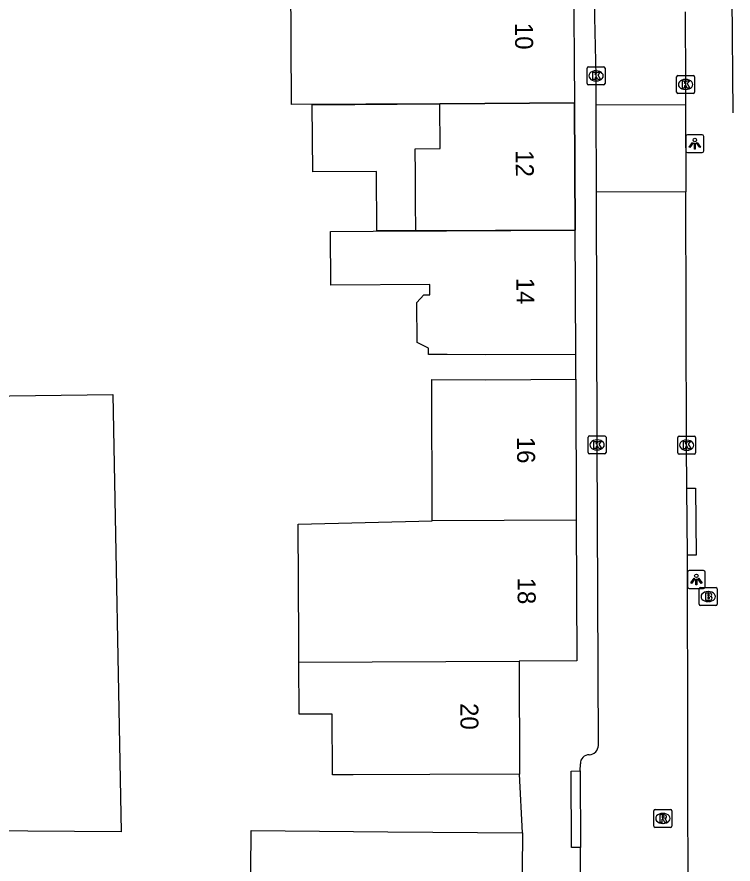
# Model space of a CAD drawing. Extents: x 162074 to 163034, y 381824 to 382557.
# Drawn here: x 162187.76 to 162227.65, y 382192.33 to 382239.52 of the extents above; entities that cross this region are included whole.
import ezdxf

# ---------------------------------------------------------------- set-up
doc = ezdxf.new("R2010")
doc.units = 0
for name, color, linetype in [('IMGEO_Brandkraan', 7, 'Continuous'), ('IMGEO_Kolk', 7, 'Continuous'), ('IMGEO_Lichtpunt', 7, 'Continuous'), ('IMGEO_Pand', 7, 'Continuous'), ('IMGEO_Pand_nummerreeks', 7, 'Continuous'), ('IMGEO_Pand_vergunning_verleend', 7, 'Continuous'), ('IMGEO_Rijbaan_lokaal_open', 7, 'Continuous'), ('IMGEO_Rioolput', 7, 'Continuous'), ('IMGEO_Voetpad_open', 7, 'Continuous')]:
    doc.layers.add(name, color=color, linetype=linetype)

msp = doc.modelspace()

# ---------------------------------------------------------------- linework, layer by layer
at = {"layer": 'IMGEO_Brandkraan'}
for p, q in [((162225.767, 382206.805), (162225.767, 382207.657)), ((162225.842, 382207.731), (162226.694, 382207.731)), ((162226.255, 382207.511), (162226.28, 382207.511)), ((162226.768, 382207.657), (162226.768, 382206.805)), ((162226.694, 382206.731), (162225.842, 382206.731)), ((162226.278, 382206.951), (162226.253, 382206.951))]:
    msp.add_line(p, q, dxfattribs=at)
for points in [[(162225.767, 382206.805), (162225.767, 382207.657)], [(162225.842, 382207.731), (162226.694, 382207.731)], [(162226.768, 382207.657), (162226.768, 382206.805)], [(162226.115, 382207.431), (162226.115, 382207.031), (162226.328, 382207.031)], [(162226.346, 382207.431), (162226.115, 382207.431)], [(162226.294, 382207.35), (162226.24, 382207.35), (162226.24, 382207.274)], [(162226.24, 382207.274), (162226.293, 382207.274)], [(162226.302, 382207.198), (162226.24, 382207.198), (162226.24, 382207.117)], [(162226.24, 382207.117), (162226.302, 382207.117)], [(162226.694, 382206.731), (162225.842, 382206.731)]]:
    msp.add_lwpolyline(points, dxfattribs=at)
for centre, radius, start, end in [((162225.844, 382207.655), 0.0765, 91.552, 178.448), ((162225.844, 382207.655), 0.0765, 91.552, 178.448), ((162226.692, 382207.655), 0.0765, 1.552, 88.448), ((162226.692, 382207.655), 0.0765, 1.552, 88.448), ((162226.295, 382207.312), 0.0379, 267.8285, 90.9355), ((162226.303, 382207.157), 0.0404, 269.8759, 90.5077), ((162226.334, 382207.282), 0.251, 268.6676, 293.5347), ((162226.35, 382207.286), 0.145, 59.4692, 91.5367), ((162226.375, 382207.333), 0.0922, 285.5137, 58.1501), ((162226.38, 382207.141), 0.105, 301.3115, 78.989), ((162225.844, 382206.807), 0.0765, 181.552, 268.448), ((162225.844, 382206.807), 0.0765, 181.552, 268.448), ((162226.692, 382206.807), 0.0765, 271.552, 358.448), ((162226.692, 382206.807), 0.0765, 271.552, 358.448)]:
    msp.add_arc(centre, radius, start, end, dxfattribs=at)
for centre, major_axis, ratio, start_param, end_param in [((162226.254, 382207.231), (-0.387, 0.002), 0.722429, 4.712389, 7.853982), ((162226.279, 382207.231), (-0.39, 0.002), 0.717154, 1.570796, 4.712389)]:
    msp.add_ellipse(centre, major_axis=major_axis, ratio=ratio, start_param=start_param, end_param=end_param, dxfattribs=at)
at = {"layer": 'IMGEO_Kolk'}
for p, q in [((162219.594, 382236.74), (162220.446, 382236.74)), ((162219.519, 382235.814), (162219.519, 382236.666)), ((162220.007, 382236.52), (162220.032, 382236.52)), ((162220.52, 382236.666), (162220.52, 382235.814)), ((162224.582, 382236.26), (162225.434, 382236.26)), ((162220.03, 382235.96), (162220.005, 382235.96)), ((162224.507, 382235.334), (162224.507, 382236.186)), ((162224.995, 382236.04), (162225.02, 382236.04)), ((162225.508, 382236.186), (162225.508, 382235.334)), ((162220.446, 382235.74), (162219.594, 382235.74)), ((162225.018, 382235.48), (162224.993, 382235.48)), ((162225.434, 382235.26), (162224.582, 382235.26)), ((162219.576, 382215.253), (162219.576, 382216.105)), ((162219.651, 382216.179), (162220.503, 382216.179)), ((162220.064, 382215.959), (162220.089, 382215.959)), ((162220.577, 382216.105), (162220.577, 382215.253)), ((162224.566, 382215.241), (162224.566, 382216.093)), ((162224.641, 382216.167), (162225.493, 382216.167)), ((162225.054, 382215.947), (162225.079, 382215.947)), ((162225.567, 382216.093), (162225.567, 382215.241)), ((162220.503, 382215.179), (162219.651, 382215.179)), ((162220.087, 382215.399), (162220.062, 382215.399)), ((162225.493, 382215.167), (162224.641, 382215.167)), ((162225.077, 382215.387), (162225.052, 382215.387))]:
    msp.add_line(p, q, dxfattribs=at)
for points in [[(162219.594, 382236.74), (162220.446, 382236.74)], [(162219.519, 382235.814), (162219.519, 382236.666)], [(162219.84, 382236.44), (162219.963, 382236.44), (162219.963, 382236.289), (162220.093, 382236.44), (162220.257, 382236.44), (162220.111, 382236.289), (162220.264, 382236.04), (162220.112, 382236.04), (162220.027, 382236.204), (162219.963, 382236.137), (162219.963, 382236.04), (162219.84, 382236.04), (162219.84, 382236.44)], [(162220.52, 382236.666), (162220.52, 382235.814)], [(162224.582, 382236.26), (162225.434, 382236.26)], [(162224.507, 382235.334), (162224.507, 382236.186)], [(162224.828, 382235.96), (162224.951, 382235.96), (162224.951, 382235.809), (162225.081, 382235.96), (162225.245, 382235.96), (162225.099, 382235.809), (162225.252, 382235.56), (162225.1, 382235.56), (162225.015, 382235.724), (162224.951, 382235.657), (162224.951, 382235.56), (162224.828, 382235.56), (162224.828, 382235.96)], [(162225.508, 382236.186), (162225.508, 382235.334)], [(162220.446, 382235.74), (162219.594, 382235.74)], [(162225.434, 382235.26), (162224.582, 382235.26)], [(162219.576, 382215.253), (162219.576, 382216.105)], [(162219.651, 382216.179), (162220.503, 382216.179)], [(162220.577, 382216.105), (162220.577, 382215.253)], [(162224.566, 382215.241), (162224.566, 382216.093)], [(162224.641, 382216.167), (162225.493, 382216.167)], [(162225.567, 382216.093), (162225.567, 382215.241)], [(162219.897, 382215.879), (162220.02, 382215.879), (162220.02, 382215.728), (162220.15, 382215.879), (162220.314, 382215.879), (162220.168, 382215.728), (162220.321, 382215.479), (162220.169, 382215.479), (162220.084, 382215.643), (162220.02, 382215.576), (162220.02, 382215.479), (162219.897, 382215.479), (162219.897, 382215.879)], [(162224.887, 382215.867), (162225.01, 382215.867), (162225.01, 382215.716), (162225.14, 382215.867), (162225.304, 382215.867), (162225.158, 382215.716), (162225.311, 382215.467), (162225.159, 382215.467), (162225.074, 382215.631), (162225.01, 382215.564), (162225.01, 382215.467), (162224.887, 382215.467), (162224.887, 382215.867)], [(162220.503, 382215.179), (162219.651, 382215.179)], [(162225.493, 382215.167), (162224.641, 382215.167)]]:
    msp.add_lwpolyline(points, dxfattribs=at)
for centre, start, end in [((162219.596, 382236.664), 91.552, 178.448), ((162219.596, 382236.664), 91.552, 178.448), ((162220.444, 382236.664), 1.552, 88.448), ((162220.444, 382236.664), 1.552, 88.448), ((162224.584, 382236.184), 91.552, 178.448), ((162224.584, 382236.184), 91.552, 178.448), ((162225.432, 382236.184), 1.552, 88.448), ((162225.432, 382236.184), 1.552, 88.448), ((162219.596, 382235.816), 181.552, 268.448), ((162219.596, 382235.816), 181.552, 268.448), ((162220.444, 382235.816), 271.552, 358.448), ((162220.444, 382235.816), 271.552, 358.448), ((162224.584, 382235.336), 181.552, 268.448), ((162224.584, 382235.336), 181.552, 268.448), ((162225.432, 382235.336), 271.552, 358.448), ((162225.432, 382235.336), 271.552, 358.448), ((162219.653, 382216.103), 91.552, 178.448), ((162219.653, 382216.103), 91.552, 178.448), ((162220.501, 382216.103), 1.552, 88.448), ((162220.501, 382216.103), 1.552, 88.448), ((162224.643, 382216.091), 91.552, 178.448), ((162224.643, 382216.091), 91.552, 178.448), ((162225.491, 382216.091), 1.552, 88.448), ((162225.491, 382216.091), 1.552, 88.448), ((162219.653, 382215.255), 181.552, 268.448), ((162219.653, 382215.255), 181.552, 268.448), ((162220.501, 382215.255), 271.552, 358.448), ((162220.501, 382215.255), 271.552, 358.448), ((162224.643, 382215.243), 181.552, 268.448), ((162224.643, 382215.243), 181.552, 268.448), ((162225.491, 382215.243), 271.552, 358.448), ((162225.491, 382215.243), 271.552, 358.448)]:
    msp.add_arc(centre, 0.0765, start, end, dxfattribs=at)
for centre, major_axis, ratio, start_param, end_param in [((162220.006, 382236.24), (-0.387, 0.002), 0.722429, 4.712389, 7.853982), ((162220.031, 382236.24), (-0.39, 0.002), 0.717154, 1.570796, 4.712389), ((162224.994, 382235.76), (-0.387, 0.002), 0.722429, 4.712389, 7.853982), ((162225.019, 382235.76), (-0.39, 0.002), 0.717154, 1.570796, 4.712389), ((162220.063, 382215.679), (-0.387, 0.002), 0.722429, 4.712389, 7.853982), ((162220.088, 382215.679), (-0.39, 0.002), 0.717154, 1.570796, 4.712389), ((162225.053, 382215.667), (-0.387, 0.002), 0.722429, 4.712389, 7.853982), ((162225.078, 382215.667), (-0.39, 0.002), 0.717154, 1.570796, 4.712389)]:
    msp.add_ellipse(centre, major_axis=major_axis, ratio=ratio, start_param=start_param, end_param=end_param, dxfattribs=at)
at = {"layer": 'IMGEO_Lichtpunt'}
for p, q in [((162225.923, 382232.963), (162225.115, 382232.963)), ((162225.923, 382232.963), (162225.115, 382232.963)), ((162225.021, 382232.868), (162225.021, 382232.061)), ((162225.021, 382232.868), (162225.021, 382232.061)), ((162226.017, 382232.061), (162226.017, 382232.868)), ((162226.017, 382232.061), (162226.017, 382232.868)), ((162225.115, 382231.967), (162225.923, 382231.967)), ((162225.115, 382231.967), (162225.923, 382231.967)), ((162225.11, 382208.589), (162225.11, 382207.782)), ((162225.11, 382208.589), (162225.11, 382207.782)), ((162226.012, 382208.684), (162225.204, 382208.684)), ((162226.012, 382208.684), (162225.204, 382208.684)), ((162226.106, 382207.782), (162226.106, 382208.589)), ((162226.106, 382207.782), (162226.106, 382208.589)), ((162225.204, 382207.688), (162226.012, 382207.688)), ((162225.204, 382207.688), (162226.012, 382207.688))]:
    msp.add_line(p, q, dxfattribs=at)
for points in [[(162225.395, 382232.532), (162225.434, 382232.504), (162225.246, 382232.242), (162225.208, 382232.269), (162225.395, 382232.532)], [(162225.497, 382232.484), (162225.544, 382232.484), (162225.544, 382232.162), (162225.497, 382232.162), (162225.497, 382232.484)], [(162225.607, 382232.504), (162225.645, 382232.531), (162225.832, 382232.269), (162225.793, 382232.241), (162225.607, 382232.504)], [(162225.484, 382208.253), (162225.523, 382208.225), (162225.335, 382207.963), (162225.297, 382207.99), (162225.484, 382208.253)], [(162225.586, 382208.205), (162225.633, 382208.205), (162225.633, 382207.883), (162225.586, 382207.883), (162225.586, 382208.205)], [(162225.696, 382208.225), (162225.734, 382208.252), (162225.921, 382207.99), (162225.882, 382207.962), (162225.696, 382208.225)]]:
    msp.add_lwpolyline(points, dxfattribs=at)
for centre in [(162225.52, 382232.666), (162225.609, 382208.387)]:
    msp.add_circle(centre, 0.0994, dxfattribs=at)
for centre, start, end in [((162225.115, 382232.868), 90, 180), ((162225.115, 382232.868), 90, 180), ((162225.923, 382232.868), 0, 90), ((162225.923, 382232.868), 0, 90), ((162225.115, 382232.061), 180, 270), ((162225.115, 382232.061), 180, 270), ((162225.923, 382232.061), 270, 0), ((162225.923, 382232.061), 270, 360), ((162225.204, 382208.589), 90, 180), ((162225.204, 382208.589), 90, 180), ((162226.012, 382208.589), 0, 90), ((162226.012, 382208.589), 0, 90), ((162225.204, 382207.782), 180, 270), ((162225.204, 382207.782), 180, 270), ((162226.012, 382207.782), 270, 0), ((162226.012, 382207.782), 270, 360)]:
    msp.add_arc(centre, 0.0946, start, end, dxfattribs=at)
at = {"layer": 'IMGEO_Pand'}
for points in [[(162211.327, 382234.68), (162203.065, 382234.636), (162203.027, 382241.582), (162203.026, 382241.722), (162211.725, 382241.768), (162211.723, 382241.987), (162213.773, 382241.998), (162216.386, 382242.012)], [(162216.386, 382242.012), (162218.772, 382242.025), (162218.811, 382234.741)], [(162227.656, 382234.172), (162227.597, 382240.627)], [(162209.982, 382227.601), (162209.972, 382229.198), (162209.963, 382230.754), (162209.954, 382232.181), (162211.339, 382232.19), (162211.327, 382234.68)], [(162218.811, 382234.741), (162211.327, 382234.68)], [(162218.849, 382227.648), (162218.811, 382234.741)], [(162218.886, 382220.725), (162213.887, 382220.693), (162211.725, 382220.711), (162210.683, 382220.72), (162210.681, 382221.068), (162210.056, 382221.391), (162210.043, 382223.609), (162210.426, 382224.037), (162210.767, 382224.039), (162210.764, 382224.62), (162205.244, 382224.584), (162205.225, 382227.576), (162209.982, 382227.601)], [(162209.982, 382227.601), (162211.685, 382227.61), (162218.849, 382227.648)], [(162218.886, 382220.725), (162218.849, 382227.648)], [(162210.896, 382211.458), (162210.869, 382219.321), (162213.887, 382219.314), (162218.886, 382219.335)], [(162218.886, 382219.335), (162218.918, 382211.492)], [(162173.38, 382209.915), (162173.321, 382210.336), (162169.782, 382210.255), (162169.102, 382215.209), (162168.694, 382218.18), (162193.106, 382218.492), (162193.564, 382194.136), (162180.563, 382194.226), (162176.809, 382194.252)], [(162203.466, 382203.585), (162203.461, 382204.721), (162203.435, 382211.274), (162210.896, 382211.458)], [(162218.918, 382211.492), (162210.896, 382211.458)], [(162218.918, 382211.492), (162218.95, 382203.649), (162215.731, 382203.636)], [(162203.466, 382203.585), (162215.731, 382203.636)], [(162215.757, 382197.344), (162210.758, 382197.324), (162206.496, 382197.306), (162205.334, 382197.301), (162205.32, 382200.69), (162203.477, 382200.682), (162203.466, 382203.585)], [(162215.731, 382203.636), (162215.757, 382197.344)], [(162215.846, 382185.778), (162210.847, 382185.82), (162208.375, 382185.841), (162208.419, 382191.038), (162205.247, 382191.065), (162205.235, 382189.679), (162200.779, 382189.717), (162200.818, 382194.198), (162206.51, 382194.15), (162208.414, 382194.134), (162215.917, 382194.07)], [(162215.917, 382194.07), (162215.846, 382185.778)]]:
    msp.add_lwpolyline(points, dxfattribs=at)
at = {"layer": 'IMGEO_Pand_vergunning_verleend'}
msp.add_lwpolyline([(162204.212, 382234.622), (162211.327, 382234.68), (162218.811, 382234.741), (162218.849, 382227.648), (162209.982, 382227.601), (162207.81, 382227.615), (162207.783, 382230.915), (162204.242, 382230.887), (162204.212, 382234.622)], dxfattribs=at)
at = {"layer": 'IMGEO_Rijbaan_lokaal_open'}
for points in [[(162220.019, 382234.617), (162220.021, 382236.24), (162219.958, 382239.501), (162219.927, 382245.469)], [(162224.983, 382239.804), (162225.007, 382235.76), (162225.007, 382234.642)], [(162220.019, 382234.617), (162225.007, 382234.642)], [(162220.039, 382229.764), (162220.019, 382234.617)], [(162225.007, 382234.642), (162225.016, 382229.777)], [(162225.016, 382229.777), (162220.039, 382229.764)], [(162220.149, 382198.944), (162220.078, 382215.679), (162220.039, 382229.764)], [(162225.068, 382213.277), (162225.065, 382215.667), (162225.016, 382229.777)], [(162225.105, 382209.537), (162225.068, 382213.277)], [(162225.203, 382178.503), (162225.157, 382188.597), (162225.105, 382209.537)], [(162219.128, 382197.519), (162219.148, 382197.92)], [(162219.128, 382197.519), (162219.157, 382193.265)], [(162219.211, 382178.487), (162219.156, 382188.667), (162219.157, 382193.265)]]:
    msp.add_lwpolyline(points, dxfattribs=at)
for centre, radius, start, end in [((162219.617, 382198.949), 0.532, 272.3207, 359.4489), ((162219.631, 382197.935), 0.484, 89.0923, 181.7188)]:
    msp.add_arc(centre, radius, start, end, dxfattribs=at)
at = {"layer": 'IMGEO_Rioolput'}
for p, q in [((162223.242, 382194.45), (162223.242, 382195.302)), ((162223.317, 382195.376), (162224.169, 382195.376)), ((162224.243, 382195.302), (162224.243, 382194.45)), ((162223.73, 382195.156), (162223.755, 382195.156)), ((162224.169, 382194.376), (162223.317, 382194.376)), ((162223.753, 382194.596), (162223.728, 382194.596))]:
    msp.add_line(p, q, dxfattribs=at)
for points in [[(162223.242, 382194.45), (162223.242, 382195.302)], [(162223.317, 382195.376), (162224.169, 382195.376)], [(162224.243, 382195.302), (162224.243, 382194.45)], [(162223.831, 382195.074), (162223.579, 382195.076), (162223.579, 382194.676)], [(162223.579, 382194.676), (162223.703, 382194.676), (162223.703, 382194.838), (162223.714, 382194.838)], [(162223.757, 382194.995), (162223.703, 382194.995), (162223.703, 382194.914)], [(162223.703, 382194.914), (162223.755, 382194.914)], [(162223.761, 382194.809), (162223.832, 382194.676), (162223.972, 382194.676), (162223.907, 382194.802)], [(162224.169, 382194.376), (162223.317, 382194.376)]]:
    msp.add_lwpolyline(points, dxfattribs=at)
for centre, radius, start, end in [((162223.319, 382195.3), 0.0765, 91.552, 178.448), ((162223.319, 382195.3), 0.0765, 91.552, 178.448), ((162224.167, 382195.3), 0.0765, 1.552, 88.448), ((162224.167, 382195.3), 0.0765, 1.552, 88.448), ((162223.713, 382194.785), 0.0533, 26.0293, 88.6989), ((162223.739, 382195.103), 0.19, 274.7715, 282.9687), ((162223.763, 382194.899), 0.0964, 77.0061, 93.1865), ((162223.777, 382194.956), 0.0378, 276.6634, 79.6772), ((162223.83, 382194.964), 0.109, 350.3612, 89.416), ((162223.828, 382194.964), 0.112, 277.5842, 350.9817), ((162223.812, 382194.749), 0.108, 29.5134, 73.7905), ((162223.319, 382194.452), 0.0765, 181.552, 268.448), ((162223.319, 382194.452), 0.0765, 181.552, 268.448), ((162224.167, 382194.452), 0.0765, 271.552, 358.448), ((162224.167, 382194.452), 0.0765, 271.552, 358.448)]:
    msp.add_arc(centre, radius, start, end, dxfattribs=at)
for centre, major_axis, ratio, start_param, end_param in [((162223.729, 382194.876), (-0.387, 0.002), 0.722429, 4.712389, 7.853982), ((162223.754, 382194.876), (-0.39, 0.002), 0.717154, 1.570796, 4.712389)]:
    msp.add_ellipse(centre, major_axis=major_axis, ratio=ratio, start_param=start_param, end_param=end_param, dxfattribs=at)
at = {"layer": 'IMGEO_Voetpad_open'}
for points in [[(162218.886, 382219.335), (162218.886, 382220.725)], [(162225.068, 382213.277), (162225.567, 382213.281), (162225.604, 382209.541), (162225.105, 382209.537)], [(162215.917, 382194.07), (162215.757, 382197.344)], [(162219.157, 382193.265), (162218.658, 382193.262), (162218.629, 382197.516), (162219.128, 382197.519)]]:
    msp.add_lwpolyline(points, dxfattribs=at)

# ---------------------------------------------------------------- texts
at = {"layer": 'IMGEO_Pand_nummerreeks'}
for s, rotation, p in [('10', 270.3067, (162215.507, 382239.189)), ('12', 270.3092, (162215.546, 382232.096)), ('14', 270.3092, (162215.584, 382224.993)), ('16', 270.2338, (162215.619, 382216.135)), ('18', 270.2338, (162215.651, 382208.289)), ('20', 270.2368, (162212.461, 382201.299))]:
    msp.add_text(s, height=1, rotation=rotation, dxfattribs=at).set_placement(p)

doc.saveas('drawing.dxf')
